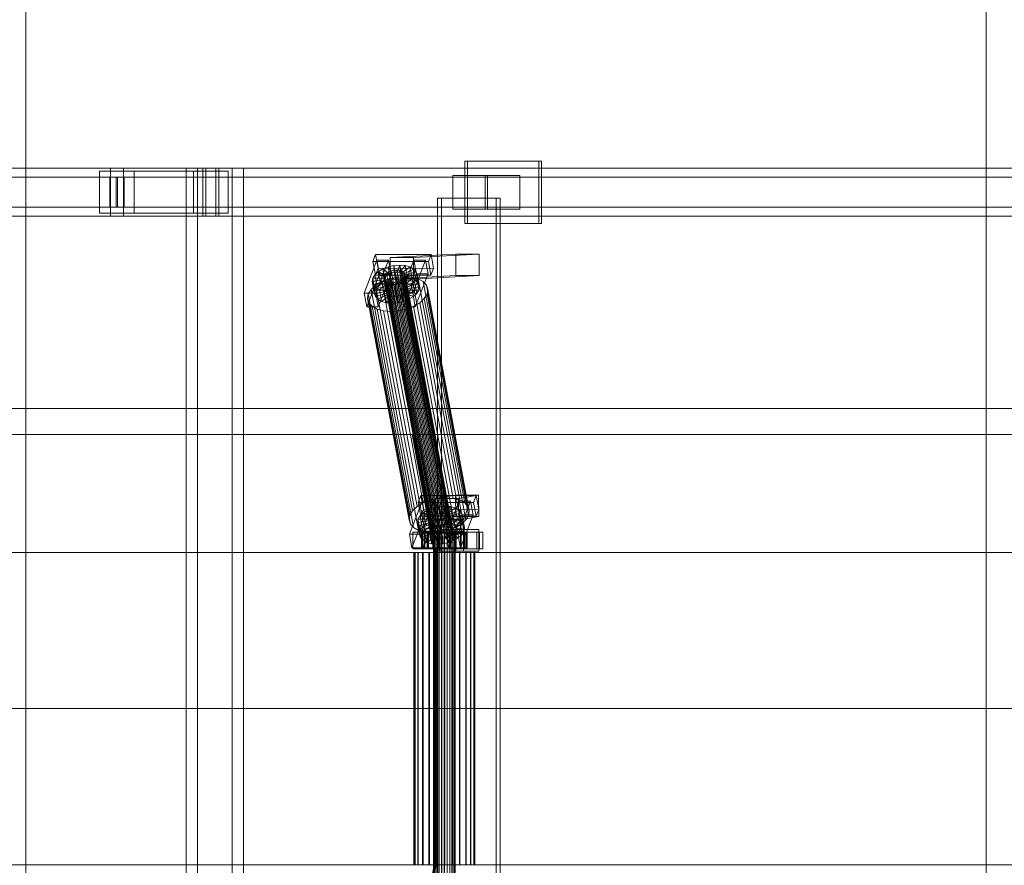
# Model space of a CAD drawing. Header units: millimetres. Extents: x -4738 to 65662, y -68080 to 6847.
# Tile 433 of 656: x 2519 to 3339, y -18130 to -17426. Entities that reach past the tile are written whole.
import ezdxf

# ---------------------------------------------------------------- set-up
doc = ezdxf.new("R2010")
doc.units = ezdxf.units.MM
doc.layers.add('superior_C01', color=7, linetype='Continuous', lineweight=0)
doc.layers.add('superior_tolva', color=7, linetype='Continuous', lineweight=0)

msp = doc.modelspace()

# ---------------------------------------------------------------- linework, layer by layer
at = {"layer": 'superior_C01'}
for p, q in [((2951.669, -17544), (2890.039, -17544)), ((2890.039, -17544), (2890.039, -17596)), ((2892.196, -17544), (2890.039, -17544)), ((2892.196, -17596), (2892.196, -17544)), ((2892.196, -17544), (2953.826, -17544)), ((2951.669, -17596), (2951.669, -17544)), ((2951.669, -17544), (2953.826, -17544)), ((2953.826, -17544), (2953.826, -17596)), ((2594.793, -17550), (1439.231, -17550)), ((1450.016, -17550), (2605.578, -17550)), ((2674.184, -17550), (1484.651, -17550)), ((1493.03, -17550), (2682.563, -17550)), ((2614.63, -17552.5), (2585.741, -17552.5)), ((2585.741, -17552.5), (2585.741, -17587.5)), ((2663.929, -17552.5), (2585.741, -17552.5)), ((2594.793, -17550), (2594.793, -17590)), ((2605.578, -17550), (2594.793, -17550)), ((3750.355, -17550), (2594.793, -17550)), ((2605.578, -17590), (2605.578, -17550)), ((2605.578, -17550), (3761.139, -17550)), ((2614.63, -17587.5), (2614.63, -17552.5)), ((2614.63, -17552.5), (2692.818, -17552.5)), ((2696.285, -17550), (2657.766, -17550)), ((2657.766, -17550), (2657.766, -18450)), ((2667.203, -17550), (2657.766, -17550)), ((2663.929, -17587.5), (2663.929, -17552.5)), ((2663.929, -17552.5), (2692.818, -17552.5)), ((2667.203, -18450), (2667.203, -17550)), ((2667.203, -17550), (2705.722, -17550)), ((2671.634, -17550), (2685.114, -17550)), ((2671.634, -17590), (2671.634, -17550)), ((3827.195, -17550), (2671.634, -17550)), ((2674.184, -17550), (2674.184, -17590)), ((2682.563, -17550), (2674.184, -17550)), ((2682.563, -17590), (2682.563, -17550)), ((2685.114, -17550), (2685.114, -17590)), ((2685.114, -17550), (3840.676, -17550)), ((2692.818, -17552.5), (2692.818, -17587.5)), ((2696.285, -18450), (2696.285, -17550)), ((2696.285, -17550), (2705.722, -17550)), ((2705.722, -17550), (2705.722, -18450)), ((2594.223, -17557.5), (1482.878, -17557.5)), ((1494.804, -17557.5), (2606.148, -17557.5)), ((2594.223, -17557.5), (2594.223, -17582.5)), ((2606.148, -17557.5), (2594.223, -17557.5)), ((2599.647, -17557.5), (2600.723, -17557.5)), ((2599.647, -17582.5), (2599.647, -17557.5)), ((3833.398, -17557.5), (2599.647, -17557.5)), ((2600.723, -17557.5), (2600.723, -17582.5)), ((2600.723, -17557.5), (3834.474, -17557.5)), ((2606.148, -17582.5), (2606.148, -17557.5)), ((2908.906, -17556), (2880.017, -17556)), ((2880.017, -17556), (2880.017, -17584)), ((2906.949, -17556), (2880.017, -17556)), ((2906.949, -17584), (2906.949, -17556)), ((2906.949, -17556), (2935.838, -17556)), ((2908.906, -17584), (2908.906, -17556)), ((2908.906, -17556), (2935.838, -17556)), ((2935.838, -17556), (2935.838, -17584)), ((2916.225, -17575), (2867.306, -17575)), ((2867.306, -17575), (2867.306, -18425)), ((2870.541, -17575), (2867.306, -17575)), ((2870.541, -18425), (2870.541, -17575)), ((2870.541, -17575), (2919.46, -17575)), ((2916.225, -18425), (2916.225, -17575)), ((2916.225, -17575), (2919.46, -17575)), ((2919.46, -17575), (2919.46, -18425)), ((1482.878, -17582.5), (2594.223, -17582.5)), ((1494.804, -17582.5), (2606.148, -17582.5)), ((2594.223, -17582.5), (2606.148, -17582.5)), ((2600.723, -17582.5), (2599.647, -17582.5)), ((2599.647, -17582.5), (3833.398, -17582.5)), ((2600.723, -17582.5), (3834.474, -17582.5)), ((2880.017, -17584), (2908.906, -17584)), ((2880.017, -17584), (2906.949, -17584)), ((2935.838, -17584), (2906.949, -17584)), ((2935.838, -17584), (2908.906, -17584)), ((1439.231, -17590), (2594.793, -17590)), ((1450.016, -17590), (2605.578, -17590)), ((1484.651, -17590), (2674.184, -17590)), ((1493.03, -17590), (2682.563, -17590)), ((2585.741, -17587.5), (2614.63, -17587.5)), ((2663.929, -17587.5), (2585.741, -17587.5)), ((2594.793, -17590), (2605.578, -17590)), ((2594.793, -17590), (3750.355, -17590)), ((2605.578, -17590), (3761.139, -17590)), ((2692.818, -17587.5), (2614.63, -17587.5)), ((2692.818, -17587.5), (2663.929, -17587.5)), ((2685.114, -17590), (2671.634, -17590)), ((2671.634, -17590), (3827.195, -17590)), ((2674.184, -17590), (2682.563, -17590)), ((2685.114, -17590), (3840.676, -17590)), ((2890.039, -17596), (2951.669, -17596)), ((2890.039, -17596), (2892.196, -17596)), ((2953.826, -17596), (2892.196, -17596)), ((2953.826, -17596), (2951.669, -17596)), ((2816.773, -17626.449), (2806.14, -17653.98)), ((2815.656, -17621.857), (2813.441, -17627.592)), ((2817.808, -17633.325), (2815.656, -17621.857)), ((2815.656, -17621.857), (2861.878, -17621.914)), ((2815.77, -17653.992), (2826.402, -17626.461)), ((2818.925, -17637.917), (2816.773, -17626.449)), ((2816.773, -17626.449), (2826.402, -17626.461)), ((2826.402, -17626.461), (2828.554, -17637.929)), ((2882.595, -17621.488), (2827.964, -17624.356)), ((2847.223, -17624.356), (2827.964, -17624.356)), ((2827.964, -17624.356), (2828.033, -17642.354)), ((2847.588, -17626.487), (2836.955, -17654.019)), ((2846.585, -17654.031), (2857.217, -17626.499)), ((2847.223, -17624.356), (2901.855, -17621.488)), ((2847.292, -17642.354), (2847.223, -17624.356)), ((2849.74, -17637.955), (2847.588, -17626.487)), ((2847.588, -17626.487), (2857.217, -17626.499)), ((2857.217, -17626.499), (2859.369, -17637.967)), ((2859.663, -17627.65), (2861.878, -17621.914)), ((2861.878, -17621.914), (2864.03, -17633.382)), ((2882.664, -17639.486), (2882.595, -17621.488)), ((2882.595, -17621.488), (2901.855, -17621.488)), ((2901.855, -17621.488), (2901.923, -17639.486)), ((2859.663, -17627.65), (2813.441, -17627.592)), ((2813.441, -17627.592), (2815.593, -17639.061)), ((2815.593, -17639.061), (2817.808, -17633.325)), ((2864.03, -17633.382), (2817.808, -17633.325)), ((2817.87, -17636.164), (2821.65, -17633.91)), ((2821.65, -17633.91), (2826.108, -17632.183)), ((2821.65, -17633.91), (2826.892, -17637.975)), ((2823.494, -17643.74), (2821.65, -17633.91)), ((2826.108, -17632.183), (2830.941, -17631.1)), ((2826.108, -17632.183), (2829.004, -17637.157)), ((2827.952, -17642.013), (2826.108, -17632.183)), ((2828.697, -17635.518), (2830.986, -17635.005)), ((2830.941, -17631.1), (2835.82, -17630.735)), ((2830.941, -17631.1), (2831.294, -17636.643)), ((2832.785, -17640.93), (2830.941, -17631.1)), ((2830.986, -17635.005), (2833.297, -17634.832)), ((2871.103, -17848.804), (2830.986, -17635.005)), ((2833.297, -17634.832), (2835.472, -17635.011)), ((2873.414, -17848.631), (2833.297, -17634.832)), ((2835.82, -17630.735), (2833.605, -17636.47)), ((2835.472, -17635.011), (2837.363, -17635.529)), ((2875.589, -17848.809), (2835.472, -17635.011)), ((2840.412, -17631.112), (2835.78, -17636.649)), ((2837.664, -17640.564), (2835.82, -17630.735)), ((2835.82, -17630.735), (2840.412, -17631.112)), ((2844.404, -17632.206), (2837.671, -17637.167)), ((2847.525, -17633.943), (2839.149, -17637.99)), ((2842.256, -17640.942), (2840.412, -17631.112)), ((2840.412, -17631.112), (2844.404, -17632.206)), ((2846.248, -17642.036), (2844.404, -17632.206)), ((2844.404, -17632.206), (2847.525, -17633.943)), ((2849.369, -17643.772), (2847.525, -17633.943)), ((2847.525, -17633.943), (2849.56, -17636.203)), ((2861.815, -17639.118), (2859.663, -17627.65)), ((2864.03, -17633.382), (2861.815, -17639.118)), ((2808.292, -17665.449), (2818.925, -17637.917)), ((2812.849, -17644.431), (2813.315, -17641.61)), ((2812.849, -17644.431), (2822.724, -17642.958)), ((2813.315, -17641.61), (2815.027, -17638.79)), ((2813.315, -17641.61), (2822.944, -17641.622)), ((2815.159, -17651.44), (2813.315, -17641.61)), ((2815.027, -17638.79), (2817.87, -17636.164)), ((2815.027, -17638.79), (2823.756, -17640.286)), ((2816.872, -17648.62), (2815.027, -17638.79)), ((2815.593, -17639.061), (2861.815, -17639.118)), ((2817.87, -17636.164), (2825.102, -17639.042)), ((2819.715, -17645.994), (2817.87, -17636.164)), ((2828.554, -17637.929), (2817.922, -17665.461)), ((2828.554, -17637.929), (2818.925, -17637.917)), ((2820.753, -17644.416), (2826.713, -17642.107)), ((2822.416, -17641.32), (2822.637, -17639.983)), ((2822.801, -17642.566), (2822.416, -17641.32)), ((2862.533, -17855.119), (2822.416, -17641.32)), ((2822.637, -17639.983), (2823.448, -17638.648)), ((2862.753, -17853.782), (2822.637, -17639.983)), ((2822.944, -17641.622), (2822.724, -17642.958)), ((2822.724, -17642.958), (2823.109, -17644.204)), ((2822.724, -17642.958), (2824.568, -17652.788)), ((2823.766, -17643.637), (2822.801, -17642.566)), ((2862.917, -17856.365), (2822.801, -17642.566)), ((2823.756, -17640.286), (2822.944, -17641.622)), ((2822.944, -17641.622), (2824.789, -17651.452)), ((2823.448, -17638.648), (2824.795, -17637.404)), ((2863.564, -17852.446), (2823.448, -17638.648)), ((2827.952, -17642.013), (2823.494, -17643.74)), ((2825.102, -17639.042), (2823.756, -17640.286)), ((2823.756, -17640.286), (2825.6, -17650.116)), ((2824.795, -17637.404), (2826.585, -17636.336)), ((2864.911, -17851.202), (2824.795, -17637.404)), ((2826.892, -17637.975), (2825.102, -17639.042)), ((2825.102, -17639.042), (2826.947, -17648.872)), ((2826.585, -17636.336), (2828.697, -17635.518)), ((2866.701, -17850.135), (2826.585, -17636.336)), ((2826.713, -17642.107), (2833.174, -17640.659)), ((2861.296, -17826.416), (2826.713, -17642.107)), ((2829.004, -17637.157), (2826.892, -17637.975)), ((2826.892, -17637.975), (2828.737, -17647.804)), ((2832.785, -17640.93), (2827.952, -17642.013)), ((2830.849, -17646.986), (2827.952, -17642.013)), ((2882.664, -17639.486), (2828.033, -17642.354)), ((2828.033, -17642.354), (2847.292, -17642.354)), ((2868.813, -17849.317), (2828.697, -17635.518)), ((2831.294, -17636.643), (2829.004, -17637.157)), ((2829.004, -17637.157), (2830.849, -17646.986)), ((2833.605, -17636.47), (2831.294, -17636.643)), ((2831.294, -17636.643), (2833.138, -17646.473)), ((2837.664, -17640.564), (2832.785, -17640.93)), ((2833.138, -17646.473), (2832.785, -17640.93)), ((2833.174, -17640.659), (2839.697, -17640.17)), ((2867.757, -17824.968), (2833.174, -17640.659)), ((2833.605, -17636.47), (2835.449, -17646.3)), ((2835.78, -17636.649), (2833.605, -17636.47)), ((2835.449, -17646.3), (2837.664, -17640.564)), ((2835.78, -17636.649), (2837.624, -17646.479)), ((2837.671, -17637.167), (2835.78, -17636.649)), ((2837.812, -17642.585), (2836.022, -17643.652)), ((2837.363, -17635.529), (2838.842, -17636.352)), ((2877.48, -17849.328), (2837.363, -17635.529)), ((2837.624, -17646.479), (2842.256, -17640.942)), ((2842.256, -17640.942), (2837.664, -17640.564)), ((2837.671, -17637.167), (2839.515, -17646.997)), ((2839.149, -17637.99), (2837.671, -17637.167)), ((2839.159, -17641.341), (2837.812, -17642.585)), ((2877.929, -17856.383), (2837.812, -17642.585)), ((2838.12, -17644.223), (2839.466, -17642.979)), ((2838.842, -17636.352), (2839.806, -17637.422)), ((2878.958, -17850.15), (2838.842, -17636.352)), ((2839.107, -17665.487), (2849.74, -17637.955)), ((2839.149, -17637.99), (2840.993, -17647.82)), ((2840.113, -17639.061), (2839.149, -17637.99)), ((2839.97, -17640.005), (2839.159, -17641.341)), ((2879.275, -17855.139), (2839.159, -17641.341)), ((2839.466, -17642.979), (2840.278, -17641.643)), ((2848.195, -17644.475), (2839.466, -17642.979)), ((2839.466, -17642.979), (2841.311, -17652.809)), ((2839.515, -17646.997), (2846.248, -17642.036)), ((2839.697, -17640.17), (2845.836, -17640.674)), ((2874.28, -17824.479), (2839.697, -17640.17)), ((2839.806, -17637.422), (2840.191, -17638.668)), ((2879.922, -17851.221), (2839.806, -17637.422)), ((2840.191, -17638.668), (2839.97, -17640.005)), ((2839.97, -17640.005), (2880.087, -17853.804)), ((2849.56, -17636.203), (2840.113, -17639.061)), ((2840.113, -17639.061), (2841.958, -17648.891)), ((2840.498, -17640.307), (2840.113, -17639.061)), ((2880.307, -17852.467), (2840.191, -17638.668)), ((2840.278, -17641.643), (2840.498, -17640.307)), ((2840.278, -17641.643), (2849.907, -17641.655)), ((2842.122, -17651.473), (2840.278, -17641.643)), ((2850.373, -17638.834), (2840.498, -17640.307)), ((2840.498, -17640.307), (2842.343, -17650.137)), ((2846.248, -17642.036), (2842.256, -17640.942)), ((2845.836, -17640.674), (2851.173, -17642.137)), ((2880.419, -17824.984), (2845.836, -17640.674)), ((2849.369, -17643.772), (2846.248, -17642.036)), ((2901.923, -17639.486), (2847.292, -17642.354)), ((2849.907, -17641.655), (2848.195, -17644.475)), ((2859.369, -17637.967), (2848.737, -17665.499)), ((2851.405, -17646.033), (2849.56, -17636.203)), ((2849.56, -17636.203), (2850.373, -17638.834)), ((2859.369, -17637.967), (2849.74, -17637.955)), ((2850.373, -17638.834), (2849.907, -17641.655)), ((2849.907, -17641.655), (2851.752, -17651.485)), ((2852.218, -17648.664), (2850.373, -17638.834)), ((2851.173, -17642.137), (2855.344, -17644.459)), ((2885.756, -17826.446), (2851.173, -17642.137)), ((2901.923, -17639.486), (2882.664, -17639.486)), ((2809.611, -17654.709), (2811.9, -17650.939)), ((2811.9, -17650.939), (2815.701, -17647.428)), ((2846.484, -17835.248), (2811.9, -17650.939)), ((2813.661, -17647.062), (2812.849, -17644.431)), ((2814.693, -17654.261), (2812.849, -17644.431)), ((2813.661, -17647.062), (2823.109, -17644.204)), ((2815.697, -17649.322), (2813.661, -17647.062)), ((2815.506, -17656.892), (2813.661, -17647.062)), ((2815.159, -17651.44), (2814.693, -17654.261)), ((2816.872, -17648.62), (2815.159, -17651.44)), ((2824.789, -17651.452), (2815.159, -17651.44)), ((2815.697, -17649.322), (2824.073, -17645.275)), ((2818.818, -17651.059), (2815.697, -17649.322)), ((2817.542, -17659.152), (2815.697, -17649.322)), ((2815.701, -17647.428), (2820.753, -17644.416)), ((2850.284, -17831.737), (2815.701, -17647.428)), ((2819.715, -17645.994), (2816.872, -17648.62)), ((2825.6, -17650.116), (2816.872, -17648.62)), ((2818.818, -17651.059), (2825.551, -17646.098)), ((2822.81, -17652.153), (2818.818, -17651.059)), ((2820.662, -17660.889), (2818.818, -17651.059)), ((2823.494, -17643.74), (2819.715, -17645.994)), ((2826.947, -17648.872), (2819.715, -17645.994)), ((2855.336, -17828.725), (2820.753, -17644.416)), ((2822.81, -17652.153), (2827.442, -17646.616)), ((2823.109, -17644.204), (2824.073, -17645.275)), ((2823.109, -17644.204), (2824.953, -17654.034)), ((2828.737, -17647.804), (2823.494, -17643.74)), ((2825.244, -17644.459), (2823.766, -17643.637)), ((2863.882, -17857.435), (2823.766, -17643.637)), ((2824.073, -17645.275), (2825.551, -17646.098)), ((2824.073, -17645.275), (2825.917, -17655.105)), ((2824.568, -17652.788), (2824.789, -17651.452)), ((2824.789, -17651.452), (2825.6, -17650.116)), ((2827.135, -17644.978), (2825.244, -17644.459)), ((2865.36, -17858.258), (2825.244, -17644.459)), ((2825.551, -17646.098), (2827.442, -17646.616)), ((2825.551, -17646.098), (2827.395, -17655.927)), ((2825.6, -17650.116), (2826.947, -17648.872)), ((2826.947, -17648.872), (2828.737, -17647.804)), ((2829.31, -17645.156), (2827.135, -17644.978)), ((2867.251, -17858.776), (2827.135, -17644.978)), ((2827.402, -17652.53), (2829.617, -17646.795)), ((2827.442, -17646.616), (2829.617, -17646.795)), ((2827.442, -17646.616), (2829.287, -17656.446)), ((2828.737, -17647.804), (2830.849, -17646.986)), ((2831.621, -17644.983), (2829.31, -17645.156)), ((2869.426, -17858.955), (2829.31, -17645.156)), ((2829.617, -17646.795), (2831.928, -17646.622)), ((2829.617, -17646.795), (2831.462, -17656.624)), ((2830.849, -17646.986), (2833.138, -17646.473)), ((2833.91, -17644.47), (2831.621, -17644.983)), ((2871.737, -17858.782), (2831.621, -17644.983)), ((2831.928, -17646.622), (2834.218, -17646.108)), ((2832.281, -17652.165), (2831.928, -17646.622)), ((2831.928, -17646.622), (2833.773, -17656.451)), ((2837.114, -17651.082), (2832.281, -17652.165)), ((2833.138, -17646.473), (2835.449, -17646.3)), ((2836.022, -17643.652), (2833.91, -17644.47)), ((2874.027, -17858.269), (2833.91, -17644.47)), ((2834.218, -17646.108), (2836.33, -17645.29)), ((2837.114, -17651.082), (2834.218, -17646.108)), ((2834.218, -17646.108), (2836.062, -17655.938)), ((2835.449, -17646.3), (2837.624, -17646.479)), ((2876.138, -17857.451), (2836.022, -17643.652)), ((2836.33, -17645.29), (2838.12, -17644.223)), ((2841.572, -17649.355), (2836.33, -17645.29)), ((2836.33, -17645.29), (2838.174, -17655.12)), ((2841.572, -17649.355), (2837.114, -17651.082)), ((2838.959, -17660.912), (2837.114, -17651.082)), ((2837.624, -17646.479), (2839.515, -17646.997)), ((2845.352, -17647.101), (2838.12, -17644.223)), ((2838.12, -17644.223), (2839.964, -17654.053)), ((2839.515, -17646.997), (2840.993, -17647.82)), ((2840.993, -17647.82), (2849.369, -17643.772)), ((2840.993, -17647.82), (2841.958, -17648.891)), ((2842.122, -17651.473), (2841.311, -17652.809)), ((2845.352, -17647.101), (2841.572, -17649.355)), ((2843.417, -17659.184), (2841.572, -17649.355)), ((2841.958, -17648.891), (2851.405, -17646.033)), ((2841.958, -17648.891), (2842.343, -17650.137)), ((2842.343, -17650.137), (2842.122, -17651.473)), ((2851.752, -17651.485), (2842.122, -17651.473)), ((2842.343, -17650.137), (2852.218, -17648.664)), ((2848.195, -17644.475), (2845.352, -17647.101)), ((2847.196, -17656.931), (2845.352, -17647.101)), ((2850.039, -17654.305), (2848.195, -17644.475)), ((2851.405, -17646.033), (2849.369, -17643.772)), ((2850.039, -17654.305), (2851.752, -17651.485)), ((2852.218, -17648.664), (2851.405, -17646.033)), ((2851.752, -17651.485), (2852.218, -17648.664)), ((2855.344, -17644.459), (2858.066, -17647.481)), ((2889.927, -17828.768), (2855.344, -17644.459)), ((2858.066, -17647.481), (2859.152, -17650.998)), ((2892.649, -17831.79), (2858.066, -17647.481)), ((2859.152, -17650.998), (2858.53, -17654.769)), ((2893.735, -17835.307), (2859.152, -17650.998)), ((2815.77, -17653.992), (2806.14, -17653.98)), ((2806.14, -17653.98), (2808.292, -17665.449)), ((2808.988, -17658.48), (2809.611, -17654.709)), ((2810.074, -17661.997), (2808.988, -17658.48)), ((2843.571, -17842.789), (2808.988, -17658.48)), ((2844.194, -17839.018), (2809.611, -17654.709)), ((2824.568, -17652.788), (2814.693, -17654.261)), ((2814.693, -17654.261), (2815.506, -17656.892)), ((2824.953, -17654.034), (2815.506, -17656.892)), ((2815.506, -17656.892), (2817.542, -17659.152)), ((2817.922, -17665.461), (2815.77, -17653.992)), ((2825.917, -17655.105), (2817.542, -17659.152)), ((2817.542, -17659.152), (2820.662, -17660.889)), ((2827.395, -17655.927), (2820.662, -17660.889)), ((2827.402, -17652.53), (2822.81, -17652.153)), ((2824.655, -17661.983), (2822.81, -17652.153)), ((2824.953, -17654.034), (2824.568, -17652.788)), ((2829.287, -17656.446), (2824.655, -17661.983)), ((2825.917, -17655.105), (2824.953, -17654.034)), ((2827.395, -17655.927), (2825.917, -17655.105)), ((2829.287, -17656.446), (2827.395, -17655.927)), ((2832.281, -17652.165), (2827.402, -17652.53)), ((2829.247, -17662.36), (2827.402, -17652.53)), ((2831.462, -17656.624), (2829.247, -17662.36)), ((2831.462, -17656.624), (2829.287, -17656.446)), ((2833.773, -17656.451), (2831.462, -17656.624)), ((2834.125, -17661.995), (2832.281, -17652.165)), ((2836.062, -17655.938), (2833.773, -17656.451)), ((2833.773, -17656.451), (2834.125, -17661.995)), ((2838.174, -17655.12), (2836.062, -17655.938)), ((2836.062, -17655.938), (2838.959, -17660.912)), ((2846.585, -17654.031), (2836.955, -17654.019)), ((2836.955, -17654.019), (2839.107, -17665.487)), ((2839.964, -17654.053), (2838.174, -17655.12)), ((2838.174, -17655.12), (2843.417, -17659.184)), ((2838.959, -17660.912), (2843.417, -17659.184)), ((2841.311, -17652.809), (2839.964, -17654.053)), ((2839.964, -17654.053), (2847.196, -17656.931)), ((2841.311, -17652.809), (2850.039, -17654.305)), ((2843.417, -17659.184), (2847.196, -17656.931)), ((2848.737, -17665.499), (2846.585, -17654.031)), ((2847.196, -17656.931), (2850.039, -17654.305)), ((2856.24, -17658.539), (2852.439, -17662.05)), ((2858.53, -17654.769), (2856.24, -17658.539)), ((2890.823, -17842.848), (2856.24, -17658.539)), ((2858.53, -17654.769), (2893.113, -17839.078)), ((2808.292, -17665.449), (2817.922, -17665.461)), ((2812.796, -17665.019), (2810.074, -17661.997)), ((2844.658, -17846.306), (2810.074, -17661.997)), ((2816.968, -17667.341), (2812.796, -17665.019)), ((2847.379, -17849.328), (2812.796, -17665.019)), ((2822.305, -17668.803), (2816.968, -17667.341)), ((2851.551, -17851.65), (2816.968, -17667.341)), ((2820.662, -17660.889), (2824.655, -17661.983)), ((2824.655, -17661.983), (2829.247, -17662.36)), ((2829.247, -17662.36), (2834.125, -17661.995)), ((2834.125, -17661.995), (2838.959, -17660.912)), ((2841.427, -17667.371), (2834.966, -17668.819)), ((2839.107, -17665.487), (2848.737, -17665.499)), ((2847.387, -17665.062), (2841.427, -17667.371)), ((2876.01, -17851.68), (2841.427, -17667.371)), ((2852.439, -17662.05), (2847.387, -17665.062)), ((2881.97, -17849.371), (2847.387, -17665.062)), ((2887.022, -17846.359), (2852.439, -17662.05)), ((2828.444, -17669.308), (2822.305, -17668.803)), ((2856.888, -17853.113), (2822.305, -17668.803)), ((2834.966, -17668.819), (2828.444, -17669.308)), ((2863.027, -17853.617), (2828.444, -17669.308)), ((2869.549, -17853.128), (2834.966, -17668.819)), ((1103.221, -17750), (10242.208, -17750)), ((10243.564, -17750), (1104.577, -17750)), ((1901.94, -17771.702), (2846.1, -17771.702)), ((2847.707, -17771.702), (1903.548, -17771.702)), ((2846.1, -17771.702), (2864.544, -17870)), ((2846.1, -17771.702), (2847.707, -17771.702)), ((2846.1, -17771.702), (3790.259, -17771.702)), ((2866.152, -17870), (2847.707, -17771.702)), ((3791.867, -17771.702), (2847.707, -17771.702)), ((2853.313, -17822.549), (2851.098, -17828.285)), ((2855.465, -17834.017), (2853.313, -17822.549)), ((2853.313, -17822.549), (2899.536, -17822.606)), ((2882.287, -17822.189), (2865.544, -17825.057)), ((2882.511, -17840.17), (2882.287, -17822.189)), ((2882.287, -17822.189), (2901.546, -17822.189)), ((2884.803, -17825.057), (2901.546, -17822.189)), ((2897.32, -17828.342), (2899.536, -17822.606)), ((2899.536, -17822.606), (2901.687, -17834.074)), ((2901.546, -17822.189), (2901.77, -17840.17)), ((2854.43, -17827.141), (2843.797, -17854.673)), ((2850.284, -17831.737), (2846.484, -17835.248)), ((2855.336, -17828.725), (2850.284, -17831.737)), ((2897.32, -17828.342), (2851.098, -17828.285)), ((2851.098, -17828.285), (2853.25, -17839.753)), ((2853.427, -17854.685), (2864.06, -17827.153)), ((2856.582, -17838.609), (2854.43, -17827.141)), ((2854.43, -17827.141), (2864.06, -17827.153)), ((2861.296, -17826.416), (2855.336, -17828.725)), ((2867.757, -17824.968), (2861.296, -17826.416)), ((2863.765, -17832.875), (2868.598, -17831.792)), ((2864.06, -17827.153), (2866.211, -17838.621)), ((2884.803, -17825.057), (2865.544, -17825.057)), ((2865.544, -17825.057), (2865.768, -17843.038)), ((2874.28, -17824.479), (2867.757, -17824.968)), ((2868.598, -17831.792), (2873.477, -17831.427)), ((2868.598, -17831.792), (2868.951, -17837.336)), ((2870.442, -17841.622), (2868.598, -17831.792)), ((2873.477, -17831.427), (2871.262, -17837.163)), ((2878.069, -17831.804), (2873.437, -17837.341)), ((2875.321, -17841.257), (2873.477, -17831.427)), ((2873.477, -17831.427), (2878.069, -17831.804)), ((2880.419, -17824.984), (2874.28, -17824.479)), ((2885.245, -17827.179), (2874.612, -17854.711)), ((2879.913, -17841.634), (2878.069, -17831.804)), ((2878.069, -17831.804), (2882.061, -17832.898)), ((2885.756, -17826.446), (2880.419, -17824.984)), ((2884.242, -17854.723), (2894.875, -17827.191)), ((2885.027, -17843.038), (2884.803, -17825.057)), ((2887.397, -17838.647), (2885.245, -17827.179)), ((2885.245, -17827.179), (2894.875, -17827.191)), ((2889.927, -17828.768), (2885.756, -17826.446)), ((2892.649, -17831.79), (2889.927, -17828.768)), ((2893.735, -17835.307), (2892.649, -17831.79)), ((2894.875, -17827.191), (2897.026, -17838.659)), ((2899.472, -17839.81), (2897.32, -17828.342)), ((2844.194, -17839.018), (2843.571, -17842.789)), ((2846.484, -17835.248), (2844.194, -17839.018)), ((2845.949, -17866.141), (2856.582, -17838.609)), ((2850.972, -17842.302), (2852.684, -17839.482)), ((2852.684, -17839.482), (2855.527, -17836.856)), ((2852.684, -17839.482), (2861.413, -17840.978)), ((2854.529, -17849.312), (2852.684, -17839.482)), ((2853.25, -17839.753), (2855.465, -17834.017)), ((2853.25, -17839.753), (2899.472, -17839.81)), ((2901.687, -17834.074), (2855.465, -17834.017)), ((2855.527, -17836.856), (2859.307, -17834.603)), ((2855.527, -17836.856), (2862.759, -17839.734)), ((2857.372, -17846.686), (2855.527, -17836.856)), ((2866.211, -17838.621), (2855.579, -17866.153)), ((2866.211, -17838.621), (2856.582, -17838.609)), ((2859.307, -17834.603), (2863.765, -17832.875)), ((2859.307, -17834.603), (2864.549, -17838.667)), ((2861.151, -17844.433), (2859.307, -17834.603)), ((2862.759, -17839.734), (2861.413, -17840.978)), ((2864.549, -17838.667), (2862.759, -17839.734)), ((2862.759, -17839.734), (2864.604, -17849.564)), ((2863.765, -17832.875), (2866.661, -17837.849)), ((2865.609, -17842.705), (2863.765, -17832.875)), ((2866.661, -17837.849), (2864.549, -17838.667)), ((2864.549, -17838.667), (2866.394, -17848.497)), ((2882.511, -17840.17), (2865.768, -17843.038)), ((2868.951, -17837.336), (2866.661, -17837.849)), ((2866.661, -17837.849), (2868.506, -17847.679)), ((2871.262, -17837.163), (2868.951, -17837.336)), ((2868.951, -17837.336), (2870.795, -17847.165)), ((2871.262, -17837.163), (2873.106, -17846.992)), ((2873.437, -17837.341), (2871.262, -17837.163)), ((2873.437, -17837.341), (2875.281, -17847.171)), ((2875.328, -17837.86), (2873.437, -17837.341)), ((2882.061, -17832.898), (2875.328, -17837.86)), ((2875.328, -17837.86), (2877.172, -17847.689)), ((2876.806, -17838.682), (2875.328, -17837.86)), ((2876.764, -17866.179), (2887.397, -17838.647)), ((2885.182, -17834.635), (2876.806, -17838.682)), ((2876.806, -17838.682), (2878.65, -17848.512)), ((2877.77, -17839.753), (2876.806, -17838.682)), ((2887.218, -17836.895), (2877.77, -17839.753)), ((2877.77, -17839.753), (2879.615, -17849.583)), ((2878.155, -17840.999), (2877.77, -17839.753)), ((2888.03, -17839.526), (2878.155, -17840.999)), ((2883.906, -17842.728), (2882.061, -17832.898)), ((2882.061, -17832.898), (2885.182, -17834.635)), ((2901.77, -17840.17), (2882.511, -17840.17)), ((2901.77, -17840.17), (2885.027, -17843.038)), ((2887.026, -17844.465), (2885.182, -17834.635)), ((2885.182, -17834.635), (2887.218, -17836.895)), ((2897.026, -17838.659), (2886.394, -17866.191)), ((2889.062, -17846.725), (2887.218, -17836.895)), ((2887.218, -17836.895), (2888.03, -17839.526)), ((2897.026, -17838.659), (2887.397, -17838.647)), ((2888.03, -17839.526), (2887.564, -17842.347)), ((2889.875, -17849.356), (2888.03, -17839.526)), ((2890.823, -17842.848), (2893.113, -17839.078)), ((2893.113, -17839.078), (2893.735, -17835.307)), ((2901.687, -17834.074), (2899.472, -17839.81)), ((2843.571, -17842.789), (2844.658, -17846.306)), ((2844.658, -17846.306), (2847.379, -17849.328)), ((2850.506, -17845.123), (2850.972, -17842.302)), ((2850.506, -17845.123), (2860.381, -17843.65)), ((2851.319, -17847.754), (2850.506, -17845.123)), ((2852.35, -17854.953), (2850.506, -17845.123)), ((2850.972, -17842.302), (2860.601, -17842.314)), ((2852.816, -17852.132), (2850.972, -17842.302)), ((2851.319, -17847.754), (2860.766, -17844.897)), ((2853.354, -17850.015), (2851.319, -17847.754)), ((2853.163, -17857.584), (2851.319, -17847.754)), ((2853.354, -17850.015), (2861.73, -17845.967)), ((2857.372, -17846.686), (2854.529, -17849.312)), ((2856.475, -17851.751), (2863.208, -17846.79)), ((2861.151, -17844.433), (2857.372, -17846.686)), ((2864.604, -17849.564), (2857.372, -17846.686)), ((2860.601, -17842.314), (2860.381, -17843.65)), ((2860.381, -17843.65), (2860.766, -17844.897)), ((2860.381, -17843.65), (2862.225, -17853.48)), ((2860.467, -17852.845), (2865.099, -17847.308)), ((2861.413, -17840.978), (2860.601, -17842.314)), ((2860.601, -17842.314), (2862.446, -17852.144)), ((2860.766, -17844.897), (2861.73, -17845.967)), ((2860.766, -17844.897), (2862.61, -17854.726)), ((2865.609, -17842.705), (2861.151, -17844.433)), ((2866.394, -17848.497), (2861.151, -17844.433)), ((2861.413, -17840.978), (2863.257, -17850.808)), ((2861.73, -17845.967), (2863.208, -17846.79)), ((2861.73, -17845.967), (2863.574, -17855.797)), ((2863.208, -17846.79), (2865.099, -17847.308)), ((2863.208, -17846.79), (2865.053, -17856.62)), ((2865.059, -17853.223), (2867.274, -17847.487)), ((2865.099, -17847.308), (2867.274, -17847.487)), ((2865.099, -17847.308), (2866.944, -17857.138)), ((2870.442, -17841.622), (2865.609, -17842.705)), ((2868.506, -17847.679), (2865.609, -17842.705)), ((2865.768, -17843.038), (2885.027, -17843.038)), ((2866.394, -17848.497), (2868.506, -17847.679)), ((2867.274, -17847.487), (2869.585, -17847.314)), ((2867.274, -17847.487), (2869.119, -17857.317)), ((2868.506, -17847.679), (2870.795, -17847.165)), ((2869.585, -17847.314), (2871.875, -17846.801)), ((2869.938, -17852.857), (2869.585, -17847.314)), ((2869.585, -17847.314), (2871.43, -17857.144)), ((2875.321, -17841.257), (2870.442, -17841.622)), ((2870.795, -17847.165), (2870.442, -17841.622)), ((2870.795, -17847.165), (2873.106, -17846.992)), ((2871.875, -17846.801), (2873.987, -17845.983)), ((2874.771, -17851.774), (2871.875, -17846.801)), ((2871.875, -17846.801), (2873.719, -17856.631)), ((2873.106, -17846.992), (2875.321, -17841.257)), ((2873.106, -17846.992), (2875.281, -17847.171)), ((2873.987, -17845.983), (2875.777, -17844.915)), ((2879.229, -17850.047), (2873.987, -17845.983)), ((2873.987, -17845.983), (2875.831, -17855.812)), ((2875.281, -17847.171), (2879.913, -17841.634)), ((2875.281, -17847.171), (2877.172, -17847.689)), ((2879.913, -17841.634), (2875.321, -17841.257)), ((2875.777, -17844.915), (2877.123, -17843.671)), ((2883.009, -17847.793), (2875.777, -17844.915)), ((2875.777, -17844.915), (2877.621, -17854.745)), ((2877.123, -17843.671), (2877.935, -17842.335)), ((2885.852, -17845.167), (2877.123, -17843.671)), ((2877.123, -17843.671), (2878.968, -17853.501)), ((2877.172, -17847.689), (2883.906, -17842.728)), ((2877.172, -17847.689), (2878.65, -17848.512)), ((2877.935, -17842.335), (2878.155, -17840.999)), ((2877.935, -17842.335), (2887.564, -17842.347)), ((2879.779, -17852.165), (2877.935, -17842.335)), ((2878.155, -17840.999), (2880, -17850.829)), ((2878.65, -17848.512), (2887.026, -17844.465)), ((2883.009, -17847.793), (2879.229, -17850.047)), ((2879.615, -17849.583), (2889.062, -17846.725)), ((2883.906, -17842.728), (2879.913, -17841.634)), ((2881.97, -17849.371), (2887.022, -17846.359)), ((2885.852, -17845.167), (2883.009, -17847.793)), ((2884.853, -17857.623), (2883.009, -17847.793)), ((2887.026, -17844.465), (2883.906, -17842.728)), ((2887.564, -17842.347), (2885.852, -17845.167)), ((2887.696, -17854.997), (2885.852, -17845.167)), ((2887.022, -17846.359), (2890.823, -17842.848)), ((2889.062, -17846.725), (2887.026, -17844.465)), ((2887.564, -17842.347), (2889.409, -17852.177)), ((2889.875, -17849.356), (2889.062, -17846.725)), ((2853.427, -17854.685), (2843.797, -17854.673)), ((2843.797, -17854.673), (2845.949, -17866.141)), ((2856.206, -17853), (2846.577, -17853)), ((2846.577, -17853), (2846.577, -17867)), ((2859.518, -17853), (2846.577, -17853)), ((2847.379, -17849.328), (2851.551, -17851.65)), ((2851.551, -17851.65), (2856.888, -17853.113)), ((2852.816, -17852.132), (2852.35, -17854.953)), ((2862.225, -17853.48), (2852.35, -17854.953)), ((2852.35, -17854.953), (2853.163, -17857.584)), ((2854.529, -17849.312), (2852.816, -17852.132)), ((2862.446, -17852.144), (2852.816, -17852.132)), ((2862.61, -17854.726), (2853.163, -17857.584)), ((2856.475, -17851.751), (2853.354, -17850.015)), ((2855.199, -17859.844), (2853.354, -17850.015)), ((2855.579, -17866.153), (2853.427, -17854.685)), ((2854.594, -17854), (2854.001, -17854)), ((2854.001, -17854), (2864.001, -17854)), ((2854.001, -17866), (2854.001, -17854)), ((2854.001, -17854), (2854.704, -17854)), ((2863.257, -17850.808), (2854.529, -17849.312)), ((2856.44, -17854), (2854.594, -17854)), ((2854.594, -17854), (2864.281, -17854)), ((2854.594, -17866), (2854.594, -17854)), ((2854.704, -17854), (2864.333, -17854)), ((2854.704, -17866), (2854.704, -17854)), ((2854.704, -17854), (2856.653, -17854)), ((2863.574, -17855.797), (2855.199, -17859.844)), ((2902.312, -17853), (2856.09, -17853)), ((2856.09, -17853), (2856.09, -17867)), ((2858.786, -17853), (2856.09, -17853)), ((2856.206, -17867), (2856.206, -17853)), ((2856.206, -17853), (2869.148, -17853)), ((2859.415, -17854), (2856.44, -17854)), ((2856.44, -17854), (2865.156, -17854)), ((2856.44, -17866), (2856.44, -17854)), ((2860.467, -17852.845), (2856.475, -17851.751)), ((2858.319, -17861.581), (2856.475, -17851.751)), ((2856.653, -17854), (2865.257, -17854)), ((2856.653, -17866), (2856.653, -17854)), ((2856.653, -17854), (2859.716, -17854)), ((2856.888, -17853.113), (2863.027, -17853.617)), ((2858.786, -17867), (2858.786, -17853)), ((2858.786, -17853), (2905.009, -17853)), ((2863.316, -17854), (2859.415, -17854)), ((2859.415, -17854), (2866.565, -17854)), ((2859.415, -17866), (2859.415, -17854)), ((2859.518, -17867), (2859.518, -17853)), ((2859.518, -17853), (2869.148, -17853)), ((2859.716, -17854), (2866.708, -17854)), ((2859.716, -17866), (2859.716, -17854)), ((2859.716, -17854), (2863.685, -17854)), ((2865.059, -17853.223), (2860.467, -17852.845)), ((2862.312, -17862.675), (2860.467, -17852.845)), ((2862.225, -17853.48), (2862.446, -17852.144)), ((2862.61, -17854.726), (2862.225, -17853.48)), ((2862.446, -17852.144), (2863.257, -17850.808)), ((2862.753, -17853.782), (2862.533, -17855.119)), ((2862.533, -17855.119), (2862.917, -17856.365)), ((2863.574, -17855.797), (2862.61, -17854.726)), ((2863.564, -17852.446), (2862.753, -17853.782)), ((2862.917, -17856.365), (2863.882, -17857.435)), ((2863.027, -17853.617), (2869.549, -17853.128)), ((2863.257, -17850.808), (2864.604, -17849.564)), ((2867.877, -17854), (2863.316, -17854)), ((2863.316, -17854), (2868.413, -17854)), ((2863.316, -17866), (2863.316, -17854)), ((2864.911, -17851.202), (2863.564, -17852.446)), ((2865.053, -17856.62), (2863.574, -17855.797)), ((2863.685, -17854), (2868.588, -17854)), ((2863.685, -17866), (2863.685, -17854)), ((2863.685, -17854), (2868.288, -17854)), ((2864.281, -17852), (2864.001, -17852)), ((2864.001, -17852), (2864.333, -17852)), ((2864.001, -18148), (2864.001, -17852)), ((2864.001, -17854), (2864.281, -17854)), ((2864.001, -17854), (2864.001, -17866)), ((2864.333, -17854), (2864.001, -17854)), ((2865.156, -17852), (2864.281, -17852)), ((2864.281, -18148), (2864.281, -17852)), ((2864.281, -17854), (2865.156, -17854)), ((2864.281, -17854), (2864.281, -17866)), ((2864.333, -17852), (2865.257, -17852)), ((2864.333, -18148), (2864.333, -17852)), ((2864.333, -17854), (2864.333, -17866)), ((2865.257, -17854), (2864.333, -17854)), ((2864.604, -17849.564), (2866.394, -17848.497)), ((2866.701, -17850.135), (2864.911, -17851.202)), ((2869.938, -17852.857), (2865.059, -17853.223)), ((2866.904, -17863.052), (2865.059, -17853.223)), ((2866.565, -17852), (2865.156, -17852)), ((2865.156, -18148), (2865.156, -17852)), ((2865.156, -17854), (2866.565, -17854)), ((2865.156, -17854), (2865.156, -17866)), ((2865.257, -17852), (2866.708, -17852)), ((2865.257, -18148), (2865.257, -17852)), ((2865.257, -17854), (2865.257, -17866)), ((2866.708, -17854), (2865.257, -17854)), ((2868.413, -17852), (2866.565, -17852)), ((2866.565, -18148), (2866.565, -17852)), ((2866.565, -17854), (2868.413, -17854)), ((2866.565, -17854), (2866.565, -17866)), ((2868.813, -17849.317), (2866.701, -17850.135)), ((2866.708, -17852), (2868.588, -17852)), ((2866.708, -18148), (2866.708, -17852)), ((2866.708, -17854), (2866.708, -17866)), ((2868.588, -17854), (2866.708, -17854)), ((2872.787, -17854), (2867.877, -17854)), ((2867.877, -17854), (2870.573, -17854)), ((2867.877, -17866), (2867.877, -17854)), ((2868.288, -17854), (2870.768, -17854)), ((2868.288, -17866), (2868.288, -17854)), ((2868.288, -17854), (2873.213, -17854)), ((2870.573, -17852), (2868.413, -17852)), ((2868.413, -18148), (2868.413, -17852)), ((2868.413, -17854), (2870.573, -17854)), ((2868.413, -17854), (2868.413, -17866)), ((2868.588, -17852), (2870.768, -17852)), ((2868.588, -18148), (2868.588, -17852)), ((2868.588, -17854), (2868.588, -17866)), ((2870.768, -17854), (2868.588, -17854)), ((2871.103, -17848.804), (2868.813, -17849.317)), ((2869.148, -17853), (2869.148, -17867)), ((2869.549, -17853.128), (2876.01, -17851.68)), ((2888.831, -17851), (2869.571, -17851)), ((2869.571, -17851), (2869.571, -17869)), ((2882.405, -17851), (2869.571, -17851)), ((2874.771, -17851.774), (2869.938, -17852.857)), ((2871.783, -17862.687), (2869.938, -17852.857)), ((2872.899, -17852), (2870.573, -17852)), ((2870.573, -18148), (2870.573, -17852)), ((2870.573, -17854), (2872.899, -17854)), ((2870.573, -17854), (2870.573, -17866)), ((2870.768, -17852), (2873.101, -17852)), ((2870.768, -18148), (2870.768, -17852)), ((2870.768, -17854), (2870.768, -17866)), ((2873.101, -17854), (2870.768, -17854)), ((2873.414, -17848.631), (2871.103, -17848.804)), ((2877.712, -17854), (2872.787, -17854)), ((2872.787, -17854), (2872.899, -17854)), ((2872.787, -17866), (2872.787, -17854)), ((2875.232, -17852), (2872.899, -17852)), ((2872.899, -18148), (2872.899, -17852)), ((2872.899, -17854), (2875.232, -17854)), ((2872.899, -17854), (2872.899, -17866)), ((2873.101, -17852), (2875.427, -17852)), ((2873.101, -18148), (2873.101, -17852)), ((2873.213, -17854), (2873.101, -17854)), ((2873.101, -17854), (2873.101, -17866)), ((2875.427, -17854), (2873.101, -17854)), ((2873.213, -17866), (2873.213, -17854)), ((2873.213, -17854), (2878.123, -17854)), ((2875.589, -17848.809), (2873.414, -17848.631)), ((2875.831, -17855.812), (2873.719, -17856.631)), ((2884.242, -17854.723), (2874.612, -17854.711)), ((2874.612, -17854.711), (2876.764, -17866.179)), ((2879.229, -17850.047), (2874.771, -17851.774)), ((2876.616, -17861.604), (2874.771, -17851.774)), ((2877.412, -17852), (2875.232, -17852)), ((2875.232, -18148), (2875.232, -17852)), ((2877.712, -17854), (2875.232, -17854)), ((2875.232, -17854), (2877.412, -17854)), ((2875.232, -17854), (2875.232, -17866)), ((2875.427, -17852), (2877.587, -17852)), ((2875.427, -18148), (2875.427, -17852)), ((2878.123, -17854), (2875.427, -17854)), ((2875.427, -17854), (2875.427, -17866)), ((2877.587, -17854), (2875.427, -17854)), ((2877.48, -17849.328), (2875.589, -17848.809)), ((2877.621, -17854.745), (2875.831, -17855.812)), ((2875.831, -17855.812), (2881.074, -17859.877)), ((2876.01, -17851.68), (2881.97, -17849.371)), ((2876.138, -17857.451), (2877.929, -17856.383)), ((2887.021, -17853), (2877.391, -17853)), ((2877.391, -17853), (2877.391, -17867)), ((2890.333, -17853), (2877.391, -17853)), ((2879.292, -17852), (2877.412, -17852)), ((2877.412, -18148), (2877.412, -17852)), ((2882.315, -17854), (2877.412, -17854)), ((2877.412, -17854), (2879.292, -17854)), ((2877.412, -17854), (2877.412, -17866)), ((2878.958, -17850.15), (2877.48, -17849.328)), ((2877.587, -17852), (2879.435, -17852)), ((2877.587, -18148), (2877.587, -17852)), ((2882.684, -17854), (2877.587, -17854)), ((2877.587, -17854), (2877.587, -17866)), ((2879.435, -17854), (2877.587, -17854)), ((2878.968, -17853.501), (2877.621, -17854.745)), ((2877.621, -17854.745), (2884.853, -17857.623)), ((2882.315, -17854), (2877.712, -17854)), ((2877.712, -17866), (2877.712, -17854)), ((2877.929, -17856.383), (2879.275, -17855.139)), ((2878.123, -17866), (2878.123, -17854)), ((2878.123, -17854), (2882.684, -17854)), ((2878.65, -17848.512), (2879.615, -17849.583)), ((2879.922, -17851.221), (2878.958, -17850.15)), ((2879.779, -17852.165), (2878.968, -17853.501)), ((2878.968, -17853.501), (2887.696, -17854.997)), ((2881.074, -17859.877), (2879.229, -17850.047)), ((2879.275, -17855.139), (2880.087, -17853.804)), ((2880.743, -17852), (2879.292, -17852)), ((2879.292, -18148), (2879.292, -17852)), ((2886.284, -17854), (2879.292, -17854)), ((2879.292, -17854), (2880.743, -17854)), ((2879.292, -17854), (2879.292, -17866)), ((2879.435, -17852), (2880.844, -17852)), ((2879.435, -18148), (2879.435, -17852)), ((2886.585, -17854), (2879.435, -17854)), ((2879.435, -17854), (2879.435, -17866)), ((2880.844, -17854), (2879.435, -17854)), ((2879.615, -17849.583), (2880, -17850.829)), ((2880, -17850.829), (2879.779, -17852.165)), ((2889.409, -17852.177), (2879.779, -17852.165)), ((2880.307, -17852.467), (2879.922, -17851.221)), ((2880, -17850.829), (2889.875, -17849.356)), ((2880.087, -17853.804), (2880.307, -17852.467)), ((2881.667, -17852), (2880.743, -17852)), ((2880.743, -18148), (2880.743, -17852)), ((2889.347, -17854), (2880.743, -17854)), ((2880.743, -17854), (2881.667, -17854)), ((2880.743, -17854), (2880.743, -17866)), ((2880.844, -17852), (2881.719, -17852)), ((2880.844, -18148), (2880.844, -17852)), ((2889.56, -17854), (2880.844, -17854)), ((2880.844, -17854), (2880.844, -17866)), ((2881.719, -17854), (2880.844, -17854)), ((2881.999, -17852), (2881.667, -17852)), ((2881.667, -17852), (2881.667, -18148)), ((2881.667, -17854), (2891.296, -17854)), ((2881.667, -17866), (2881.667, -17854)), ((2881.667, -17854), (2881.999, -17854)), ((2881.719, -17852), (2881.999, -17852)), ((2881.719, -18148), (2881.719, -17852)), ((2891.406, -17854), (2881.719, -17854)), ((2881.719, -17854), (2881.719, -17866)), ((2881.999, -17854), (2881.719, -17854)), ((2881.999, -18148), (2881.999, -17852)), ((2891.999, -17854), (2881.999, -17854)), ((2881.999, -17854), (2881.999, -17866)), ((2886.284, -17854), (2882.315, -17854)), ((2882.315, -17866), (2882.315, -17854)), ((2882.405, -17869), (2882.405, -17851)), ((2882.405, -17851), (2901.665, -17851)), ((2882.684, -17866), (2882.684, -17854)), ((2882.684, -17854), (2886.585, -17854)), ((2886.394, -17866.191), (2884.242, -17854.723)), ((2884.853, -17857.623), (2887.696, -17854.997)), ((2889.347, -17854), (2886.284, -17854)), ((2886.284, -17866), (2886.284, -17854)), ((2886.585, -17866), (2886.585, -17854)), ((2886.585, -17854), (2889.56, -17854)), ((2887.021, -17867), (2887.021, -17853)), ((2887.021, -17853), (2899.963, -17853)), ((2887.696, -17854.997), (2889.409, -17852.177)), ((2888.831, -17869), (2888.831, -17851)), ((2888.831, -17851), (2901.665, -17851)), ((2891.296, -17854), (2889.347, -17854)), ((2889.347, -17866), (2889.347, -17854)), ((2889.409, -17852.177), (2889.875, -17849.356)), ((2889.56, -17866), (2889.56, -17854)), ((2889.56, -17854), (2891.406, -17854)), ((2890.333, -17867), (2890.333, -17853)), ((2890.333, -17853), (2899.963, -17853)), ((2891.296, -17854), (2891.296, -17866)), ((2891.999, -17854), (2891.296, -17854)), ((2891.406, -17866), (2891.406, -17854)), ((2891.406, -17854), (2891.999, -17854)), ((2891.999, -17866), (2891.999, -17854)), ((2899.963, -17853), (2899.963, -17867)), ((2901.665, -17851), (2901.665, -17869)), ((2902.312, -17867), (2902.312, -17853)), ((2902.312, -17853), (2905.009, -17853)), ((2905.009, -17853), (2905.009, -17867)), ((2853.163, -17857.584), (2855.199, -17859.844)), ((2855.199, -17859.844), (2858.319, -17861.581)), ((2865.053, -17856.62), (2858.319, -17861.581)), ((2858.319, -17861.581), (2862.312, -17862.675)), ((2866.944, -17857.138), (2862.312, -17862.675)), ((2862.312, -17862.675), (2866.904, -17863.052)), ((2863.882, -17857.435), (2865.36, -17858.258)), ((2866.944, -17857.138), (2865.053, -17856.62)), ((2865.36, -17858.258), (2867.251, -17858.776)), ((2869.119, -17857.317), (2866.904, -17863.052)), ((2866.904, -17863.052), (2871.783, -17862.687)), ((2869.119, -17857.317), (2866.944, -17857.138)), ((2867.251, -17858.776), (2869.426, -17858.955)), ((2871.43, -17857.144), (2869.119, -17857.317)), ((2869.426, -17858.955), (2871.737, -17858.782)), ((2873.719, -17856.631), (2871.43, -17857.144)), ((2871.43, -17857.144), (2871.783, -17862.687)), ((2871.737, -17858.782), (2874.027, -17858.269)), ((2871.783, -17862.687), (2876.616, -17861.604)), ((2873.719, -17856.631), (2876.616, -17861.604)), ((2874.027, -17858.269), (2876.138, -17857.451)), ((2876.616, -17861.604), (2881.074, -17859.877)), ((2881.074, -17859.877), (2884.853, -17857.623)), ((1920.384, -17870), (2864.544, -17870)), ((2866.152, -17870), (1921.992, -17870)), ((2845.949, -17866.141), (2855.579, -17866.153)), ((2846.577, -17867), (2856.206, -17867)), ((2846.577, -17867), (2859.518, -17867)), ((2848.393, -17870), (2847.602, -17870)), ((2847.602, -17870), (2848.541, -17870)), ((2847.602, -18130), (2847.602, -17870)), ((2850.862, -17870), (2848.393, -17870)), ((2848.393, -18130), (2848.393, -17870)), ((2848.541, -17870), (2851.146, -17870)), ((2848.541, -18130), (2848.541, -17870)), ((2854.84, -17870), (2850.862, -17870)), ((2850.862, -18130), (2850.862, -17870)), ((2851.146, -17870), (2855.242, -17870)), ((2851.146, -18130), (2851.146, -17870)), ((2864.001, -17866), (2854.001, -17866)), ((2854.001, -17866), (2854.594, -17866)), ((2854.704, -17866), (2854.001, -17866)), ((2864.281, -17866), (2854.594, -17866)), ((2854.594, -17866), (2856.44, -17866)), ((2864.333, -17866), (2854.704, -17866)), ((2856.653, -17866), (2854.704, -17866)), ((2860.055, -17870), (2854.84, -17870)), ((2854.84, -18130), (2854.84, -17870)), ((2855.242, -17870), (2860.547, -17870)), ((2855.242, -18130), (2855.242, -17870)), ((2856.09, -17867), (2902.312, -17867)), ((2856.09, -17867), (2858.786, -17867)), ((2869.148, -17867), (2856.206, -17867)), ((2865.156, -17866), (2856.44, -17866)), ((2856.44, -17866), (2859.415, -17866)), ((2865.257, -17866), (2856.653, -17866)), ((2859.716, -17866), (2856.653, -17866)), ((2905.009, -17867), (2858.786, -17867)), ((2866.565, -17866), (2859.415, -17866)), ((2859.415, -17866), (2863.316, -17866)), ((2869.148, -17867), (2859.518, -17867)), ((2866.708, -17866), (2859.716, -17866)), ((2863.685, -17866), (2859.716, -17866)), ((2866.152, -17870), (2860.055, -17870)), ((2860.055, -18130), (2860.055, -17870)), ((2860.547, -17870), (2866.701, -17870)), ((2860.547, -18130), (2860.547, -17870)), ((2868.413, -17866), (2863.316, -17866)), ((2863.316, -17866), (2867.877, -17866)), ((2868.588, -17866), (2863.685, -17866)), ((2868.288, -17866), (2863.685, -17866)), ((2864.281, -17866), (2864.001, -17866)), ((2864.001, -17866), (2864.333, -17866)), ((2865.156, -17866), (2864.281, -17866)), ((2864.333, -17866), (2865.257, -17866)), ((2864.544, -17870), (2864.544, -18000)), ((2864.544, -17870), (3808.703, -17870)), ((2866.565, -17866), (2865.156, -17866)), ((2865.257, -17866), (2866.708, -17866)), ((2866.152, -18000), (2866.152, -17870)), ((3810.311, -17870), (2866.152, -17870)), ((2872.716, -17870), (2866.152, -17870)), ((2866.152, -18130), (2866.152, -17870)), ((2868.413, -17866), (2866.565, -17866)), ((2866.701, -17870), (2873.284, -17870)), ((2866.701, -18130), (2866.701, -17870)), ((2866.708, -17866), (2868.588, -17866)), ((2870.573, -17866), (2867.877, -17866)), ((2867.877, -17866), (2872.787, -17866)), ((2870.768, -17866), (2868.288, -17866)), ((2873.213, -17866), (2868.288, -17866)), ((2870.573, -17866), (2868.413, -17866)), ((2868.588, -17866), (2870.768, -17866)), ((2869.571, -17869), (2888.831, -17869)), ((2882.405, -17869), (2869.571, -17869)), ((2872.899, -17866), (2870.573, -17866)), ((2870.768, -17866), (2873.101, -17866)), ((2879.299, -17870), (2872.716, -17870)), ((2872.716, -18130), (2872.716, -17870)), ((2872.899, -17866), (2872.787, -17866)), ((2872.787, -17866), (2877.712, -17866)), ((2875.232, -17866), (2872.899, -17866)), ((2873.101, -17866), (2873.213, -17866)), ((2873.101, -17866), (2875.427, -17866)), ((2878.123, -17866), (2873.213, -17866)), ((2873.284, -17870), (2879.848, -17870)), ((2873.284, -18130), (2873.284, -17870)), ((2877.412, -17866), (2875.232, -17866)), ((2875.232, -17866), (2877.712, -17866)), ((2875.427, -17866), (2878.123, -17866)), ((2875.427, -17866), (2877.587, -17866)), ((2876.764, -17866.179), (2886.394, -17866.191)), ((2877.391, -17867), (2887.021, -17867)), ((2877.391, -17867), (2890.333, -17867)), ((2879.292, -17866), (2877.412, -17866)), ((2877.412, -17866), (2882.315, -17866)), ((2877.587, -17866), (2882.684, -17866)), ((2877.587, -17866), (2879.435, -17866)), ((2877.712, -17866), (2882.315, -17866)), ((2882.684, -17866), (2878.123, -17866)), ((2880.743, -17866), (2879.292, -17866)), ((2879.292, -17866), (2886.284, -17866)), ((2885.453, -17870), (2879.299, -17870)), ((2879.299, -18130), (2879.299, -17870)), ((2879.435, -17866), (2886.585, -17866)), ((2879.435, -17866), (2880.844, -17866)), ((2879.848, -17870), (2885.945, -17870)), ((2879.848, -18130), (2879.848, -17870)), ((2881.667, -17866), (2880.743, -17866)), ((2880.743, -17866), (2889.347, -17866)), ((2880.844, -17866), (2889.56, -17866)), ((2880.844, -17866), (2881.719, -17866)), ((2891.296, -17866), (2881.667, -17866)), ((2881.999, -17866), (2881.667, -17866)), ((2881.719, -17866), (2891.406, -17866)), ((2881.719, -17866), (2881.999, -17866)), ((2881.999, -17866), (2891.999, -17866)), ((2882.315, -17866), (2886.284, -17866)), ((2901.665, -17869), (2882.405, -17869)), ((2886.585, -17866), (2882.684, -17866)), ((2890.758, -17870), (2885.453, -17870)), ((2885.453, -18130), (2885.453, -17870)), ((2885.945, -17870), (2891.16, -17870)), ((2885.945, -18130), (2885.945, -17870)), ((2886.284, -17866), (2889.347, -17866)), ((2889.56, -17866), (2886.585, -17866)), ((2899.963, -17867), (2887.021, -17867)), ((2901.665, -17869), (2888.831, -17869)), ((2889.347, -17866), (2891.296, -17866)), ((2891.406, -17866), (2889.56, -17866)), ((2899.963, -17867), (2890.333, -17867)), ((2894.853, -17870), (2890.758, -17870)), ((2890.758, -18130), (2890.758, -17870)), ((2891.16, -17870), (2895.138, -17870)), ((2891.16, -18130), (2891.16, -17870)), ((2891.296, -17866), (2891.999, -17866)), ((2891.999, -17866), (2891.406, -17866)), ((2897.459, -17870), (2894.853, -17870)), ((2894.853, -18130), (2894.853, -17870)), ((2895.138, -17870), (2897.607, -17870)), ((2895.138, -18130), (2895.138, -17870)), ((2898.398, -17870), (2897.459, -17870)), ((2897.459, -17870), (2897.459, -18130)), ((2897.607, -17870), (2898.398, -17870)), ((2897.607, -18130), (2897.607, -17870)), ((2898.398, -18130), (2898.398, -17870)), ((2905.009, -17867), (2902.312, -17867)), ((1920.384, -18000), (2864.544, -18000)), ((2866.152, -18000), (1921.992, -18000)), ((2864.544, -18000), (2864.544, -18130)), ((2864.544, -18000), (3808.703, -18000)), ((2866.152, -18130), (2866.152, -18000)), ((3810.311, -18000), (2866.152, -18000)), ((1920.384, -18130), (2864.544, -18130)), ((2866.152, -18130), (1921.992, -18130)), ((2864.544, -18130), (2846.1, -18228.298)), ((2848.541, -18130), (2847.602, -18130)), ((2847.602, -18130), (2848.393, -18130)), ((2847.707, -18228.298), (2866.152, -18130)), ((2848.393, -18130), (2850.862, -18130)), ((2851.146, -18130), (2848.541, -18130)), ((2850.862, -18130), (2854.84, -18130)), ((2855.242, -18130), (2851.146, -18130)), ((2854.84, -18130), (2860.055, -18130)), ((2860.547, -18130), (2855.242, -18130)), ((2860.055, -18130), (2866.152, -18130)), ((2866.701, -18130), (2860.547, -18130)), ((2864.544, -18130), (3808.703, -18130)), ((3810.311, -18130), (2866.152, -18130)), ((2866.152, -18130), (2872.716, -18130)), ((2873.284, -18130), (2866.701, -18130)), ((2872.716, -18130), (2879.299, -18130)), ((2879.848, -18130), (2873.284, -18130)), ((2879.299, -18130), (2885.453, -18130)), ((2885.945, -18130), (2879.848, -18130)), ((2885.453, -18130), (2890.758, -18130)), ((2891.16, -18130), (2885.945, -18130)), ((2890.758, -18130), (2894.853, -18130)), ((2895.138, -18130), (2891.16, -18130)), ((2894.853, -18130), (2897.459, -18130)), ((2897.607, -18130), (2895.138, -18130)), ((2897.459, -18130), (2898.398, -18130)), ((2898.398, -18130), (2897.607, -18130))]:
    msp.add_line(p, q, dxfattribs=at)
at = {"layer": 'superior_tolva'}
for p, q in [((2524.2, -18660), (2524.2, -17340)), ((3324.2, -17340), (3324.2, -18660))]:
    msp.add_line(p, q, dxfattribs=at)

doc.saveas('drawing.dxf')
